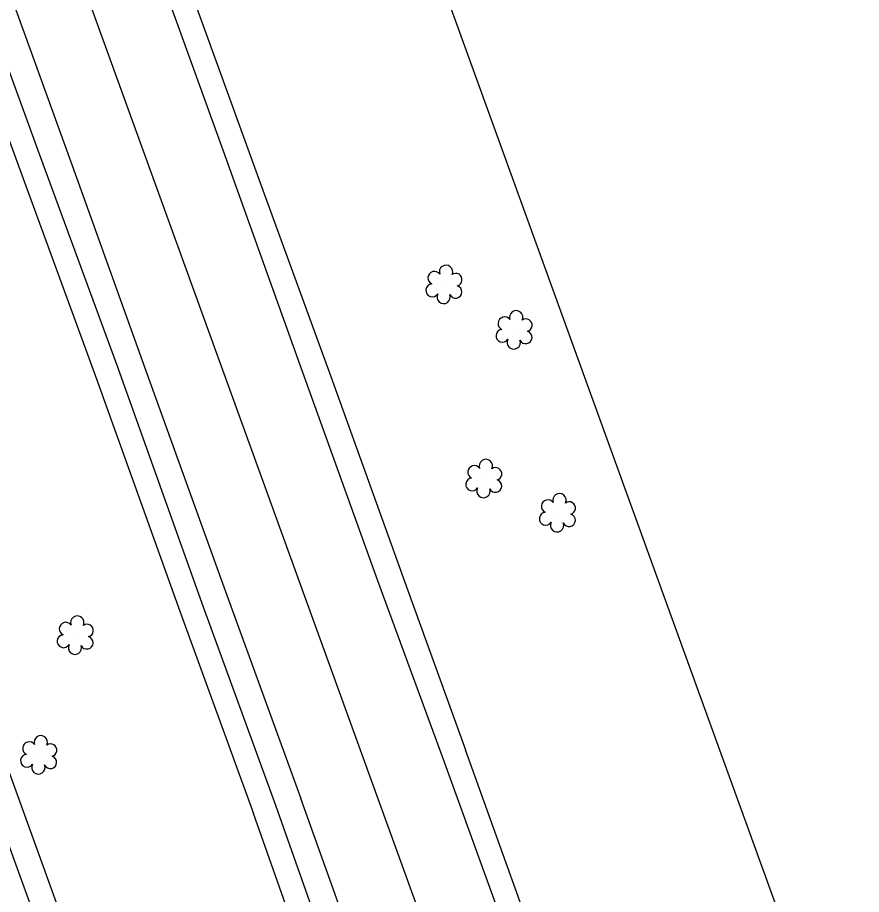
# Model space of a CAD drawing. Extents: x 3040896 to 3051146, y 687568 to 732976.
# Drawn here: x 3042120.4 to 3042245.2, y 729348.9 to 729478.7 of the extents above; entities that cross this region are included whole.
import ezdxf

# ---------------------------------------------------------------- set-up
doc = ezdxf.new("R2010")
doc.units = 0
for name, color, linetype in [('Exist Horizontal Alignment', 7, 'Continuous'), ('Exist Right of Way Easement Line', 7, 'Continuous'), ('Exist Right of Way Line', 7, 'Continuous'), ('Exist Roads EOP', 7, 'Continuous'), ('Exist Roads EOT', 7, 'Continuous'), ('Exist Utilities Telephone UG FO', 7, 'Continuous'), ('Exist Vegetation Shrub CELL', 7, 'Continuous')]:
    doc.layers.add(name, color=color, linetype=linetype)

msp = doc.modelspace()

# ---------------------------------------------------------------- linework, layer by layer
at = {"layer": 'Exist Horizontal Alignment'}
msp.add_line((3042847.82, 727501.6), (3041257.53, 731893.11), dxfattribs=at)
at = {"layer": 'Exist Right of Way Easement Line'}
msp.add_line((3042208.36, 729110.06), (3042106.1, 729392.01), dxfattribs=at)
at = {"layer": 'Exist Right of Way Line'}
for p, q in [((3042894.83, 727518.62), (3041304.54, 731910.14)), ((3042800.81, 727484.57), (3041210.51, 731876.09))]:
    msp.add_line(p, q, dxfattribs=at)
at = {"layer": 'Exist Roads EOP'}
for points in [[(3042007.93, 729864.52), (3042019.36, 729832.29), (3042031.44, 729799.76), (3042041.32, 729772.62), (3042051.35, 729744.82), (3042061.7, 729716.4), (3042072.04, 729687.5), (3042083.48, 729655.77), (3042094.25, 729625.75), (3042104.26, 729598.1), (3042114.06, 729570.8), (3042124.3, 729542.49), (3042134.3, 729515.02), (3042146.29, 729481.79), (3042156.84, 729452.62), (3042166.7, 729425.58), (3042178.13, 729393.94), (3042186.64, 729370.33)], [(3042007.93, 729864.52), (3042019.36, 729832.29), (3042031.44, 729799.76), (3042041.32, 729772.62), (3042051.35, 729744.82), (3042061.7, 729716.4), (3042072.04, 729687.5), (3042083.48, 729655.77), (3042094.25, 729625.75), (3042104.26, 729598.1), (3042114.06, 729570.8), (3042124.3, 729542.49), (3042134.3, 729515.02), (3042146.29, 729481.79), (3042156.84, 729452.62), (3042166.7, 729425.58), (3042178.13, 729393.94), (3042186.64, 729370.33)], [(3042158.58, 729362.08), (3042147.69, 729391.98), (3042135.26, 729426.81), (3042123.62, 729458.51), (3042111.98, 729490.44), (3042101.78, 729519.05), (3042092.04, 729545.59), (3042085.06, 729565.07), (3042073.92, 729596.1), (3042061.68, 729629.77), (3042049.76, 729662.31), (3042038.77, 729693), (3042028.38, 729721.33), (3042017.8, 729750.82), (3042007.42, 729779.4), (3041996.04, 729810.76), (3041984.06, 729844.15), (3041979.58, 729856.8)], [(3042158.58, 729362.08), (3042147.69, 729391.98), (3042135.26, 729426.81), (3042123.62, 729458.51), (3042111.98, 729490.44), (3042101.78, 729519.05), (3042092.04, 729545.59), (3042085.06, 729565.07), (3042073.92, 729596.1), (3042061.68, 729629.77), (3042049.76, 729662.31), (3042038.77, 729693), (3042028.38, 729721.33), (3042017.8, 729750.82), (3042007.42, 729779.4), (3041996.04, 729810.76), (3041984.06, 729844.15), (3041979.58, 729856.8)], [(3042284.24, 729099.96), (3042263.06, 729158.08), (3042248.88, 729197.06), (3042231.65, 729244.6), (3042217.66, 729283.22), (3042200.19, 729332.51), (3042186.64, 729370.33)], [(3042284.24, 729099.96), (3042263.06, 729158.08), (3042248.88, 729197.06), (3042231.65, 729244.6), (3042217.66, 729283.22), (3042200.19, 729332.51), (3042186.64, 729370.33)], [(3042234.02, 729152.32), (3042218.46, 729196.06), (3042204.36, 729234.97), (3042185.69, 729286.6), (3042169.57, 729330.91), (3042158.58, 729362.08)], [(3042234.02, 729152.32), (3042218.46, 729196.06), (3042204.36, 729234.97), (3042185.69, 729286.6), (3042169.57, 729330.91), (3042158.58, 729362.08)]]:
    msp.add_lwpolyline(points, dxfattribs=at)
at = {"layer": 'Exist Roads EOT'}
for points in [[(3042183.6, 729368.37), (3042173.67, 729395.37), (3042162.15, 729427.45), (3042150.85, 729458.98), (3042139.55, 729490.25), (3042127.28, 729524.12), (3042115.47, 729556.52), (3042105, 729585.64), (3042093.16, 729618.39), (3042081.39, 729650.81), (3042070.11, 729682.24), (3042059.15, 729712.3), (3042047.96, 729742.99), (3042036.8, 729773.75), (3042027.52, 729799.37), (3042018.16, 729825.37), (3042005.13, 729861.28)], [(3042183.6, 729368.37), (3042173.67, 729395.37), (3042162.15, 729427.45), (3042150.85, 729458.98), (3042139.55, 729490.25), (3042127.28, 729524.12), (3042115.47, 729556.52), (3042105, 729585.64), (3042093.16, 729618.39), (3042081.39, 729650.81), (3042070.11, 729682.24), (3042059.15, 729712.3), (3042047.96, 729742.99), (3042036.8, 729773.75), (3042027.52, 729799.37), (3042018.16, 729825.37), (3042005.13, 729861.28)], [(3041983.57, 729856.48), (3041996.96, 729819.67), (3042008.07, 729789.16), (3042018.53, 729760.33), (3042029.93, 729729.07), (3042039.93, 729701.58), (3042050.04, 729673.68), (3042060.37, 729645.13), (3042071.73, 729613.39), (3042082.04, 729585), (3042090.96, 729560.1), (3042099.75, 729535.85), (3042109.41, 729509.31), (3042118.61, 729484.04), (3042129.1, 729455.06), (3042139.47, 729426.03), (3042151.15, 729393.76), (3042162.3, 729363.13)], [(3041983.57, 729856.48), (3041996.96, 729819.67), (3042008.07, 729789.16), (3042018.53, 729760.33), (3042029.93, 729729.07), (3042039.93, 729701.58), (3042050.04, 729673.68), (3042060.37, 729645.13), (3042071.73, 729613.39), (3042082.04, 729585), (3042090.96, 729560.1), (3042099.75, 729535.85), (3042109.41, 729509.31), (3042118.61, 729484.04), (3042129.1, 729455.06), (3042139.47, 729426.03), (3042151.15, 729393.76), (3042162.3, 729363.13)], [(3042280.88, 729098.66), (3042260.05, 729156.99), (3042245.88, 729195.97), (3042228.65, 729243.51), (3042214.82, 729282.18), (3042196.97, 729331.39), (3042183.6, 729368.37)], [(3042280.88, 729098.66), (3042260.05, 729156.99), (3042245.88, 729195.97), (3042228.65, 729243.51), (3042214.82, 729282.18), (3042196.97, 729331.39), (3042183.6, 729368.37)], [(3042237.83, 729153.72), (3042222.1, 729197.36), (3042208, 729236.29), (3042189.33, 729287.92), (3042173.31, 729332.24), (3042162.3, 729363.13)], [(3042237.83, 729153.72), (3042222.1, 729197.36), (3042208, 729236.29), (3042189.33, 729287.92), (3042173.31, 729332.24), (3042162.3, 729363.13)]]:
    msp.add_lwpolyline(points, dxfattribs=at)
at = {"layer": 'Exist Utilities Telephone UG FO'}
for points in [[(3042155.3, 729360.88), (3042144.4, 729390.79), (3042131.97, 729425.62), (3042120.34, 729457.3), (3042108.69, 729489.26), (3042098.49, 729517.86), (3042088.75, 729544.4), (3042081.76, 729563.89), (3042070.63, 729594.91), (3042058.39, 729628.57), (3042046.47, 729661.12), (3042035.48, 729691.8), (3042025.09, 729720.14), (3042014.51, 729749.63), (3042004.13, 729778.2), (3041992.75, 729809.57), (3041980.76, 729842.97), (3041976.28, 729855.63)], [(3042230.73, 729151.15), (3042215.16, 729194.87), (3042201.07, 729233.78), (3042182.4, 729285.4), (3042166.28, 729329.73), (3042155.28, 729360.91)]]:
    msp.add_lwpolyline(points, dxfattribs=at)
at = {"layer": 'Exist Vegetation Shrub CELL'}
for p, q in [((3042183.53, 729439.06), (3042183.53, 729439.06)), ((3042183.53, 729439.06), (3042183.53, 729439.06)), ((3042193.91, 729432.32), (3042193.91, 729432.32)), ((3042193.91, 729432.32), (3042193.91, 729432.32)), ((3042189.43, 729410.31), (3042189.43, 729410.31)), ((3042189.43, 729410.31), (3042189.43, 729410.31)), ((3042200.32, 729405.25), (3042200.32, 729405.25)), ((3042200.32, 729405.25), (3042200.32, 729405.25)), ((3042128.98, 729387.12), (3042128.98, 729387.12)), ((3042128.98, 729387.12), (3042128.98, 729387.12)), ((3042123.57, 729369.41), (3042123.57, 729369.41)), ((3042123.57, 729369.41), (3042123.57, 729369.41))]:
    msp.add_line(p, q, dxfattribs=at)
for centre, radius, start, end in [((3042182.05, 729440.19), 0.968, 35.8908, 245.4216), ((3042182.05, 729440.19), 0.968, 35.8908, 245.4216), ((3042183.76, 729441.1), 0.99, 334.8391, 200.4717), ((3042183.76, 729441.1), 0.99, 334.8391, 200.4717), ((3042185.2, 729439.93), 0.929, 284.4567, 126.0861), ((3042185.2, 729439.93), 0.929, 284.4567, 126.0861), ((3042181.73, 729438.35), 0.955, 95.1099, 327.9534), ((3042181.73, 729438.35), 0.955, 95.1099, 327.9534), ((3042185.17, 729438.13), 0.937, 204.9913, 73.4601), ((3042185.17, 729438.13), 0.937, 204.9913, 73.4601), ((3042183.4, 729437.37), 0.984, 151.2797, 21.387), ((3042183.4, 729437.37), 0.984, 151.2797, 21.387), ((3042194.14, 729434.36), 0.99, 334.8391, 200.4717), ((3042194.14, 729434.36), 0.99, 334.8391, 200.4717), ((3042192.43, 729433.45), 0.968, 35.8908, 245.4216), ((3042192.43, 729433.45), 0.968, 35.8908, 245.4216), ((3042195.59, 729433.19), 0.929, 284.4567, 126.0861), ((3042195.59, 729433.19), 0.929, 284.4567, 126.0861), ((3042192.11, 729431.62), 0.955, 95.1099, 327.9534), ((3042192.11, 729431.62), 0.955, 95.1099, 327.9534), ((3042195.55, 729431.39), 0.937, 204.9913, 73.4601), ((3042195.55, 729431.39), 0.937, 204.9913, 73.4601), ((3042193.78, 729430.64), 0.984, 151.2797, 21.387), ((3042193.78, 729430.64), 0.984, 151.2797, 21.387), ((3042187.95, 729411.44), 0.968, 35.8908, 245.4216), ((3042187.95, 729411.44), 0.968, 35.8908, 245.4216), ((3042189.66, 729412.35), 0.99, 334.8391, 200.4717), ((3042189.66, 729412.35), 0.99, 334.8391, 200.4717), ((3042191.1, 729411.18), 0.929, 284.4567, 126.0861), ((3042191.1, 729411.18), 0.929, 284.4567, 126.0861), ((3042187.63, 729409.61), 0.955, 95.1099, 327.9534), ((3042187.63, 729409.61), 0.955, 95.1099, 327.9534), ((3042191.07, 729409.38), 0.937, 204.9913, 73.4601), ((3042191.07, 729409.38), 0.937, 204.9913, 73.4601), ((3042189.3, 729408.63), 0.984, 151.2797, 21.387), ((3042189.3, 729408.63), 0.984, 151.2797, 21.387), ((3042198.84, 729406.38), 0.968, 35.8908, 245.4216), ((3042198.84, 729406.38), 0.968, 35.8908, 245.4216), ((3042200.55, 729407.29), 0.99, 334.8391, 200.4717), ((3042200.55, 729407.29), 0.99, 334.8391, 200.4717), ((3042201.99, 729406.12), 0.929, 284.4567, 126.0861), ((3042201.99, 729406.12), 0.929, 284.4567, 126.0861), ((3042198.52, 729404.54), 0.955, 95.1099, 327.9534), ((3042198.52, 729404.54), 0.955, 95.1099, 327.9534), ((3042201.96, 729404.32), 0.937, 204.9913, 73.4601), ((3042201.96, 729404.32), 0.937, 204.9913, 73.4601), ((3042200.19, 729403.57), 0.984, 151.2797, 21.387), ((3042200.19, 729403.57), 0.984, 151.2797, 21.387), ((3042127.5, 729388.24), 0.968, 35.8908, 245.4216), ((3042127.5, 729388.24), 0.968, 35.8908, 245.4216), ((3042129.21, 729389.16), 0.99, 334.8391, 200.4717), ((3042129.21, 729389.16), 0.99, 334.8391, 200.4717), ((3042130.65, 729387.99), 0.929, 284.4567, 126.0861), ((3042130.65, 729387.99), 0.929, 284.4567, 126.0861), ((3042127.18, 729386.41), 0.955, 95.1099, 327.9534), ((3042127.18, 729386.41), 0.955, 95.1099, 327.9534), ((3042130.61, 729386.19), 0.937, 204.9913, 73.4601), ((3042130.61, 729386.19), 0.937, 204.9913, 73.4601), ((3042128.85, 729385.43), 0.984, 151.2797, 21.387), ((3042128.85, 729385.43), 0.984, 151.2797, 21.387), ((3042123.8, 729371.45), 0.99, 334.8391, 200.4717), ((3042123.8, 729371.45), 0.99, 334.8391, 200.4717), ((3042122.09, 729370.54), 0.968, 35.8908, 245.4216), ((3042122.09, 729370.54), 0.968, 35.8908, 245.4216), ((3042125.25, 729370.28), 0.929, 284.4567, 126.0861), ((3042125.25, 729370.28), 0.929, 284.4567, 126.0861), ((3042121.77, 729368.71), 0.955, 95.1099, 327.9534), ((3042121.77, 729368.71), 0.955, 95.1099, 327.9534), ((3042125.21, 729368.48), 0.937, 204.9913, 73.4601), ((3042125.21, 729368.48), 0.937, 204.9913, 73.4601), ((3042123.45, 729367.73), 0.984, 151.2797, 21.387), ((3042123.45, 729367.73), 0.984, 151.2797, 21.387)]:
    msp.add_arc(centre, radius, start, end, dxfattribs=at)

doc.saveas('drawing.dxf')
